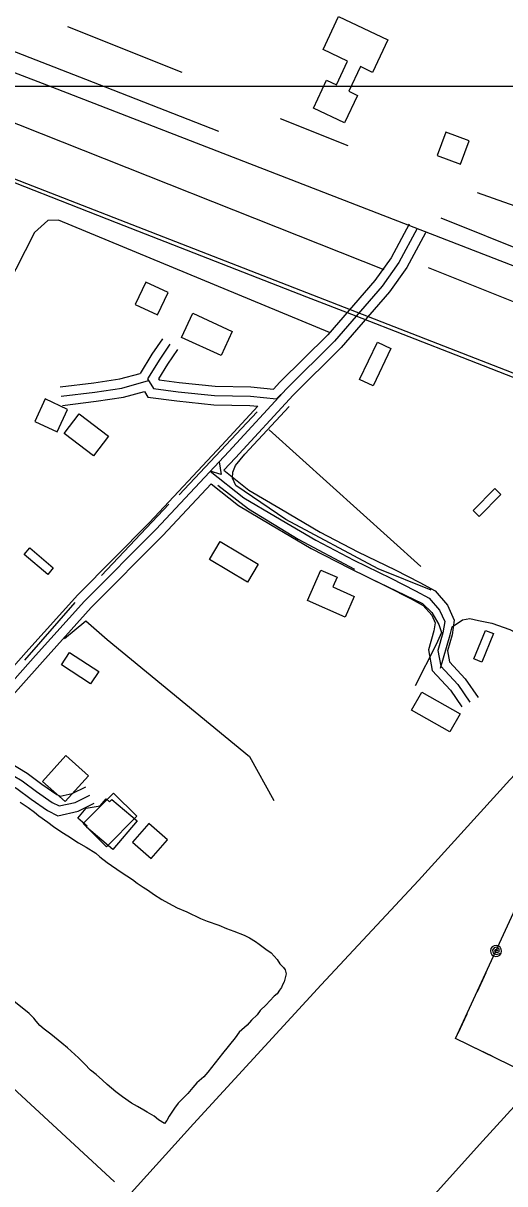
# Model space of a CAD drawing. Extents: x 3281947 to 3319794, y 715894 to 741249.
# Drawn here: x 3288338 to 3289117, y 725556 to 727435 of the extents above; entities that cross this region are included whole.
import ezdxf

# ---------------------------------------------------------------- set-up
doc = ezdxf.new("R2010")
doc.units = 0
for name, color, linetype in [('V-BLDG-OTLN', 7, 'Continuous'), ('V-GRID-MAJR', 7, 'Continuous'), ('V-RAIL-TRAK', 7, 'Continuous'), ('V-ROAD-CNTR', 7, 'Continuous'), ('V-SITE-VEGE', 7, 'Continuous'), ('V-TOPO-SHOR', 7, 'Continuous'), ('V-UTIL-LINE', 7, 'Continuous')]:
    doc.layers.add(name, color=color, linetype=linetype)

msp = doc.modelspace()

# ---------------------------------------------------------------- linework, layer by layer
at = {"layer": 'V-BLDG-OTLN'}
for points in [[(3288928.222, 727408.18), (3288903.448, 727355.403), (3288883.623, 727364.712), (3288864.843, 727324.71), (3288878.7120000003, 727318.199), (3288857.8000000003, 727273.649), (3288807.616, 727297.207), (3288828.909, 727342.5650000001), (3288844.801, 727335.106), (3288862.864, 727373.581), (3288823.113, 727392.243), (3288848.225, 727445.737)], [(3289008.1409464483, 727220.8855312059), (3289045.592871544, 727206.835559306), (3289059.641843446, 727244.287484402), (3289022.1909183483, 727258.3364563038)], [(3288535.947890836, 727015.7249415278), (3288519.0309246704, 726979.4780140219), (3288555.2778521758, 726962.5610478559), (3288572.194818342, 726998.806975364)], [(3288658.124646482, 726896.7491794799), (3288594.2107743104, 726926.2981203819), (3288612.2547382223, 726965.3260423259), (3288676.168610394, 726935.7771014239)], [(3288882.22019829, 726858.07925682), (3288911.2931401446, 726918.5321359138), (3288933.1340964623, 726908.0281569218), (3288904.0601546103, 726847.575277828)], [(3288373.372215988, 726826.5453198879), (3288356.4552498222, 726790.2983923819), (3288392.702177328, 726773.3814262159), (3288409.6191434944, 726809.627353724)], [(3288451.6830593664, 726734.5225039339), (3288403.905154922, 726770.3884322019), (3288427.98610676, 726802.467368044), (3288475.764011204, 726766.601439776)], [(3289066.1718303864, 726645.803681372), (3289101.1267604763, 726681.55460987), (3289111.1367404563, 726671.7666294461), (3289076.181810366, 726636.015700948)], [(3288700.7877225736, 726530.1626319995), (3288639.526480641, 726566.6739693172), (3288656.713701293, 726595.5113843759), (3288717.9749224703, 726558.9990472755)], [(3288348.247266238, 726585.2528024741), (3288386.355190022, 726552.8838672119), (3288377.29120815, 726542.2138885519), (3288339.183284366, 726574.5828238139)], [(3288858.7952451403, 726473.458026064), (3288798.06036661, 726500.3399722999), (3288819.802323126, 726549.4608740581), (3288845.902270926, 726537.908897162), (3288838.934284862, 726522.165928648), (3288873.5692155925, 726506.835959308)], [(3289067.5468276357, 726405.5791618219), (3289086.3857899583, 726451.8950691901), (3289099.353764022, 726446.6200797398), (3289080.5148017, 726400.3051723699)], [(3288446.77606918, 726365.362242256), (3288399.7181632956, 726396.0791808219), (3288412.782137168, 726416.092140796), (3288459.8390430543, 726385.3742022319)], [(3289028.3659059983, 726287.561397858), (3288966.3600300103, 726322.793327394), (3288982.94499684, 726351.9812690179), (3289044.9508728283, 726316.748339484)], [(3288443.190076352, 726216.5955397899), (3288405.6641514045, 726174.628623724), (3288369.063224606, 726207.3565582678), (3288406.5891495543, 726249.323474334)], [(3288521.936, 726143.712), (3288482.752, 726097.1510000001), (3288439.957, 726133.161), (3288441.46, 726134.951), (3288425.897, 726148.0480000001), (3288439.414, 726164.106), (3288462.1550000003, 726167.6), (3288471.86, 726179.135), (3288477.582, 726174.3200000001), (3288480.892, 726178.25)], [(3288521.452919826, 726151.0346709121), (3288472.539017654, 726101.5067699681), (3288434.67109339, 726138.9056951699), (3288483.584995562, 726188.4335961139)], [(3288540.979880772, 726138.962695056), (3288514.7279332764, 726108.7827554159), (3288544.9068729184, 726082.53080792), (3288571.1598204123, 726112.709747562)]]:
    msp.add_lwpolyline(points, close=True, dxfattribs=at)
at = {"layer": 'V-GRID-MAJR'}
msp.add_spline([(3286082.416, 727332.685), (3291331.5, 727333.83), (3296580.583, 727335.738), (3301829.665, 727338.411), (3307078.748, 727341.846), (3312327.829, 727346.045), (3317576.91, 727351.008), (3317576.911, 727351.008)], degree=3, dxfattribs=at)
at = {"layer": 'V-RAIL-TRAK'}
for points in [[(3288248.473, 727206.022), (3288487.935, 727112.441), (3288796.575, 726991.9), (3288876, 726961.376)], [(3288876, 726961.376), (3289047.784, 726894.083), (3289307.438, 726792.785), (3289389.6550000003, 726760.705), (3289582.196, 726685.6190000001), (3289660.9930000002, 726654.506), (3289900.293, 726561.656)]]:
    msp.add_lwpolyline(points, dxfattribs=at)
at = {"layer": 'V-ROAD-CNTR'}
for points in [[(3287937.280088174, 727504.7379635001), (3287942.880076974, 727501.6509696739), (3288375.3372120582, 727335.1703026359), (3289142.8536770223, 727037.7008975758), (3290162.694637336, 726638.025696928), (3290851.423259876, 726367.959237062), (3291373.20521631, 726163.11564675), (3292433.980094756, 725750.127472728), (3293604.799753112, 725293.276386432), (3294762.0784385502, 724839.947293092)], [(3287528.848905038, 727489.441994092), (3288159.679643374, 727246.6694796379), (3289159.5746435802, 726857.572257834), (3289743.675475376, 726626.6967195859), (3290210.074542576, 726446.3600802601), (3290854.7472532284, 726194.342584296), (3291198.342566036, 726062.1018487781), (3292329.895302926, 725616.5437398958), (3292874.08721454, 725407.39715819), (3293983.9219948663, 724974.0890248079), (3294772.112418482, 724664.68364362), (3295711.628539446, 724297.9973769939), (3296794.928372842, 723876.6872196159), (3297613.478735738, 723554.1278647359), (3297991.758979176, 723406.099160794), (3298815.3933319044, 723086.55679988), (3299719.312524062, 722731.3825102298), (3300678.0866065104, 722358.1202567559)], [(3288975.698011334, 727102.4857680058), (3288946.008070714, 727047.2738784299), (3288918.943124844, 727009.166954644), (3288841.622279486, 726920.2291325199), (3288764.0804345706, 726843.1192867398), (3288670.352622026, 726741.3084903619), (3288552.8218570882, 726615.958741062), (3288436.889088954, 726499.0409748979), (3288357.8142471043, 726411.203150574), (3288286.6513894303, 726331.9763090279), (3288243.8734749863, 726280.7854114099), (3288248.5184656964, 726262.879447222), (3288268.653425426, 726241.6224897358), (3288307.0243486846, 726225.4795220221), (3288335.7762911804, 726208.258556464), (3288359.13624446, 726190.77059144), (3288384.3391940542, 726173.104626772), (3288395.7551712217, 726167.569637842), (3288421.785119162, 726173.3636262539), (3288445.687071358, 726185.3016023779)], [(3288962.487037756, 727109.589753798), (3288933.2390962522, 727055.1988625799), (3288907.14014845, 727018.4529360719), (3288830.6593014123, 726930.481112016), (3288753.268456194, 726853.522265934), (3288743.152476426, 726842.53428791)], [(3288988.908984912, 727095.3817822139), (3288958.777045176, 727039.3488942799), (3288930.7461012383, 726999.8809732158), (3288852.58525756, 726909.9771530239), (3288774.8924129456, 726832.7163075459), (3288681.3416000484, 726731.098510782), (3288662.694637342, 726711.2105505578)], [(3288562.9528368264, 726923.7711254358), (3288546.1028705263, 726899.1171747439), (3288526.911908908, 726868.0682368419)], [(3288575.336812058, 726915.3071423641), (3288558.6808453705, 726890.9371911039), (3288539.019884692, 726859.1292547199), (3288548.5388656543, 726843.545285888), (3288588.3227860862, 726838.3562962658), (3288647.3226680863, 726832.1053087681), (3288705.4815517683, 726831.2303105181), (3288747.8584670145, 726826.988319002), (3288754.947452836, 726834.037304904)], [(3288587.72078729, 726906.843159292), (3288571.2588202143, 726882.757207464), (3288556.624849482, 726859.0822548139), (3288557.597847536, 726857.4912579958), (3288590.082782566, 726853.2532664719), (3288648.227666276, 726847.0932787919), (3288706.342550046, 726846.21928054), (3288743.152476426, 726842.53428791)], [(3288397.534167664, 726846.043280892), (3288451.7880591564, 726852.502267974), (3288494.0169746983, 726858.961255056), (3288526.911908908, 726868.0682368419)], [(3288399.3071641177, 726831.1483106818), (3288453.8090551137, 726837.637297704), (3288497.162968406, 726844.268284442), (3288540.729881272, 726856.330260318)], [(3288401.080160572, 726816.253340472), (3288455.8300510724, 726822.7723274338), (3288500.3089621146, 726829.575313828), (3288533.8268950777, 726838.8552952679)], [(3288533.8268950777, 726838.8552952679), (3288539.479883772, 726829.5993137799), (3288586.562789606, 726823.4593260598), (3288646.417669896, 726817.117338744), (3288704.6205534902, 726816.2413404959), (3288717.737527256, 726814.928343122)], [(3288742.304478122, 726842.61928774), (3288742.304478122, 726842.61928774)], [(3288717.738527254, 726814.928343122), (3288659.363644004, 726751.5184699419), (3288542.022878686, 726626.3717202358), (3288425.9831107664, 726509.345954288), (3288346.660269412, 726421.2331305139), (3288275.313412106, 726341.8002893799), (3288228.9025049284, 726286.262400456)], [(3288654.956652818, 726724.8885232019), (3288658.4206458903, 726704.320564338), (3288640.621681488, 726709.5995537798), (3288694.6475734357, 726666.632639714), (3288745.949470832, 726636.1507006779), (3288811.376339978, 726597.7987773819), (3288872.832217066, 726565.767841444), (3288933.1790963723, 726536.3469002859), (3288972.9350168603, 726515.9929409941), (3288994.982972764, 726504.210964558), (3289011.9729387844, 726484.473004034), (3289020.182922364, 726466.4390401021), (3289017.381927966, 726447.748077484), (3289009.223944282, 726419.483134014), (3289013.8539350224, 726393.99518499), (3289041.4688797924, 726364.219244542), (3289061.1198404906, 726335.7113015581)], [(3288662.6936373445, 726711.2105505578), (3288703.1865563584, 726679.007614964), (3288753.5734555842, 726649.0686748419), (3288818.64032545, 726610.9277511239), (3288879.586203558, 726579.162814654), (3288939.8840829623, 726549.7658734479), (3288979.888002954, 726529.2849144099), (3289004.523953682, 726516.1199407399), (3289024.7379132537, 726492.6359877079), (3289035.6758913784, 726468.61003576), (3289032.068898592, 726444.5430838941), (3289024.6109135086, 726418.7031355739), (3289027.8299070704, 726400.984171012), (3289053.2038563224, 726373.6242257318), (3289074.163814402, 726343.217286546)], [(3288642.1076785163, 726689.253594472), (3288563.6208354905, 726605.545761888), (3288447.795067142, 726488.7359955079), (3288368.9682247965, 726401.1731706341), (3288297.989366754, 726322.152328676), (3288260.329442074, 726277.0854188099), (3288262.0674385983, 726270.388432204), (3288277.375407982, 726254.2264645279), (3288313.820335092, 726238.8934951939), (3288344.147274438, 726220.729531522), (3288367.9382268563, 726202.918567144), (3288391.965178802, 726186.077600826), (3288397.597167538, 726183.346606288), (3288416.7291292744, 726187.60559777), (3288438.9850847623, 726198.7205755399)], [(3288642.10567852, 726689.253594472), (3288686.1085905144, 726654.2576644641), (3288738.3254860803, 726623.2327265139), (3288804.1123545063, 726584.6698036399), (3288866.0782305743, 726552.372868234), (3288926.4741097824, 726522.9279271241), (3288965.982030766, 726502.700967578), (3288985.441991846, 726492.301988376), (3288999.207964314, 726476.31002036), (3289004.68995335, 726464.2680444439), (3289002.69495734, 726450.953071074), (3288993.836975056, 726420.2631324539), (3288999.8779629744, 726387.0061989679), (3289029.7339032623, 726354.814263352), (3289048.075866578, 726328.2053165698)], [(3288236.855489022, 726253.38046622), (3288259.9314428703, 726229.0185149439), (3288300.228362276, 726212.0655488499), (3288327.4053079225, 726195.7875814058), (3288350.334262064, 726178.622615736), (3288376.713209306, 726160.1316527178), (3288393.913174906, 726151.7926693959), (3288426.84110905, 726159.121654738), (3288452.389057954, 726171.882629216)]]:
    msp.add_lwpolyline(points, dxfattribs=at)
at = {"layer": 'V-SITE-VEGE'}
for points in [[(3288332.8540000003, 726173.906), (3288339.0840000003, 726169.212), (3288345.742, 726164.932)], [(3288345.742, 726164.932), (3288355.71, 726157.252), (3288363.1890000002, 726151.702), (3288377.318, 726141.451), (3288386.872, 726134.197), (3288400.18, 726125.2170000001), (3288409.751, 726119.22), (3288427.22, 726107.67), (3288439.715, 726100.797), (3288455.108, 726090.9500000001), (3288461.741, 726084.992), (3288473.372, 726076.032), (3288496.24, 726060.218), (3288514.541, 726048.233), (3288522.02, 726042.685), (3288532.004, 726036.264), (3288540.321, 726030.704), (3288548.634, 726024.724), (3288561.946, 726016.1630000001), (3288572.773, 726010.15), (3288586.941, 726002.837), (3288602.373, 725995.925), (3288624.471, 725985.572), (3288635.735, 725980.812), (3288654.528, 725974.277), (3288667.045, 725969.084), (3288678.735, 725964.738), (3288695.428, 725958.229), (3288704.181, 725953.92), (3288713.752, 725947.926), (3288719.99, 725943.649), (3288730.791, 725935.5430000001), (3288739.1040000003, 725929.561), (3288749.032, 725918.944), (3288753.1410000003, 725912.182), (3288758.93, 725905.8150000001), (3288761.818, 725902.001), (3288763.414, 725895.689), (3288760.311, 725882.726), (3288757.728, 725877.724), (3288755.998, 725873.5530000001), (3288752.588, 725869.4010000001), (3288748.738, 725863.579), (3288744.0700000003, 725859.446)], [(3288744.0700000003, 725859.446), (3288736.843, 725851.987), (3288730.883, 725845.354), (3288721.538, 725836.2440000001), (3288716.418, 725829.6), (3288707.073, 725820.493), (3288700.259, 725812.61), (3288687.5270000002, 725801.029), (3288680.703, 725792.308), (3288660.239, 725766.985), (3288636.771, 725736.246), (3288629.97, 725729.203), (3288618.935, 725719.279), (3288612.546, 725711.812), (3288604.448, 725701.848), (3288588.7290000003, 725686.531), (3288582.749, 725678.218), (3288574.1950000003, 725665.326), (3288570.326, 725658.2440000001), (3288566.486, 725653.259), (3288556.498, 725659.262), (3288549.443, 725665.226), (3288538.6210000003, 725671.659), (3288533.21, 725675.083), (3288522.802, 725681.09), (3288513.222, 725686.2490000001), (3288498.673, 725696.503), (3288487.869, 725704.613), (3288473.343, 725716.545), (3288466.3000000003, 725723.348), (3288455.935, 725732.71), (3288446.799, 725739.959), (3288436.858, 725749.735), (3288426.921, 725759.932), (3288409.509, 725775.677), (3288399.9590000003, 725783.35), (3288388.341, 725793.15), (3288382.529, 725797.838), (3288371.3140000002, 725806.372), (3288364.6720000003, 725811.912), (3288358.475, 725819.121), (3288354.7600000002, 725823.784), (3288347.307, 725831.431), (3288272.573, 725891.122)]]:
    msp.add_lwpolyline(points, dxfattribs=at)
at = {"layer": 'V-TOPO-SHOR'}
for p, q in [((3288595.002, 727355), (3288410.017, 727429.074)), ((3288144.6896488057, 727344.3888686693), (3288921.3927491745, 727036.2966369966)), ((3288753.6467918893, 727280.5795348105), (3288863.34003693, 727236.9068726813)), ((3289072.591781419, 727160.6288605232), (3289196.785113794, 727117.0812890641)), ((3289220.855789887, 727036.423560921), (3289014.5440207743, 727119.5632125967)), ((3288590.3444842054, 726671.2134290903), (3288716.392642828, 726805.9799519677)), ((3288736.0519709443, 726776.502971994), (3288981.599830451, 726555.4634021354)), ((3288464.2591272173, 726540.7588149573), (3288573.227043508, 726655.9729550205)), ((3288340.385522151, 726403.8549368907), (3288421.512023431, 726497.2677438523))]:
    msp.add_line(p, q, dxfattribs=at)
for points in [[(3288654.6638964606, 727259.4808494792), (3288470.794082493, 727331.6404895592), (3288214.0602040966, 727431.1055790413)], [(3288833.8727815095, 726934.2042149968), (3288394.614514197, 727115.8406568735), (3288377.366879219, 727115.6918634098), (3288355.974728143, 727096.1022822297), (3288097.3005035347, 726589.3398587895)], [(3288993.3228202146, 727039.4737866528), (3289255.2481387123, 726934.6478507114), (3289391.7588875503, 726885.6291685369), (3289460.0575625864, 726856.1005664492), (3289704.0500185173, 726761.1591947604)], [(3288998.1042735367, 726516.7957173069), (3288912.637189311, 726551.634296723), (3288763.1788682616, 726631.1992420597), (3288681.8470005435, 726686.5565863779), (3288676.354819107, 726698.3678374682), (3288677.3490999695, 726708.0789317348), (3288681.568012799, 726718.8959019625), (3288696.50160035, 726737.3517084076), (3288768.065800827, 726814.5111612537)], [(3288652.7369667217, 726686.8444860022), (3288702.658702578, 726648.4650885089), (3288782.8567955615, 726599.5663077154), (3288873.834660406, 726550.7605228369)], [(3289509.611, 726631.12), (3289279.3850000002, 726373.457), (3289125.594, 726209.937), (3288977.477, 726047.035), (3288820.153, 725877.751), (3288613.58, 725652.829), (3288406.539, 725423.904), (3288123.938, 725114.9280000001), (3288096.218, 725088.462), (3288089.673, 725084.814), (3288087.739, 725084.976), (3288084.549, 725084.188), (3288082.47, 725083.801), (3288078.87, 725083.432), (3288076.2460000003, 725083.604), (3288072.789, 725083.649), (3288069.203, 725084.386), (3288065.904, 725085.812), (3288064.531, 725086.658), (3288058.6520000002, 725091.712), (3287932.024, 725211.567), (3287749.651, 725383.1630000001), (3287605.255, 725518.734), (3287573.722, 725550.39)], [(3288899.8363071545, 726535.8920324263), (3288984.2719121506, 726495.654267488), (3288999.493787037, 726480.6927811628), (3289010.4409515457, 726461.382187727), (3289014.864455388, 726448.4836598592), (3289006.4080305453, 726429.0056737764), (3288972.4893352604, 726361.8735013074)], [(3288641.117, 725135.9940000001), (3288915.576, 725440.745), (3289081.816, 725625.198), (3289228.863, 725785.96), (3289348.881, 725923.925), (3289566.58, 726158.919), (3289687.356, 726293.685), (3289800.586, 726420.835), (3289883.803, 726510.2000000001), (3289899.464, 726528.353)], [(3288404.766566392, 726438.9081823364), (3288439.0200469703, 726467.2331761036), (3288473.7757054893, 726437.347401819), (3288703.9621962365, 726247.4389760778), (3288743.3831479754, 726176.6272670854)], [(3289013.2060291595, 726390.7932812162), (3289028.9107073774, 726444.8316343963), (3289032.0330438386, 726457.7952594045), (3289049.187682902, 726468.7238247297), (3289061.026832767, 726470.9820746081), (3289075.068434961, 726467.869037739), (3289096.6651770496, 726463.7431208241), (3289125.8635569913, 726453.2144379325), (3289169.1872354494, 726429.8709234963), (3289216.767025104, 726413.0324705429), (3289277.3011401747, 726394.1496583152), (3289215.3271392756, 726330.0096280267), (3289133.03818906, 726371.3439693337)], [(3288007.506788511, 726001.0239282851), (3288342.220643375, 725691.2748184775), (3288485.6667812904, 725558.83319347)]]:
    msp.add_lwpolyline(points, dxfattribs=at)
at = {"layer": 'V-UTIL-LINE'}
for points in [[(3287080.213, 721275.649), (3287125.395, 721749.377), (3287157.318, 722231.206), (3287186.612, 722748.92), (3287600.599, 723188.18), (3288020.968, 723645.429), (3288439.9220000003, 724099.881), (3288853.313, 724564.169), (3289274.833, 725005.137), (3289696.017, 725470.107), (3289037.789, 725791.2270000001), (3289284.009, 726324.085), (3290062.4590000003, 727162.366), (3290458.612, 727598.4770000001), (3290857.5, 728027.313), (3291251.91, 728452), (3291653.61, 728887.005), (3292064.511, 729313.54), (3291931.5870000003, 729942.826)], [(3289103.211, 725932.81), (3289106.045, 725933.3030000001), (3289104.403, 725934.952), (3289101.711, 725934.4130000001), (3289100.784, 725931.635), (3289103.798, 725930.0650000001), (3289108.236, 725931.576), (3289108.249, 725935.843), (3289104.536, 725938.984), (3289100.165, 725937.62), (3289097.454, 725934.0650000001), (3289098.683, 725929.4), (3289103.537, 725926.802), (3289111.381, 725929.035), (3289112.204, 725932.448), (3289111.657, 725935.917), (3289109.825, 725938.9130000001), (3289106.986, 725940.98), (3289103.572, 725941.8030000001), (3289100.103, 725941.256), (3289097.107, 725939.424), (3289095.041, 725936.585), (3289094.218, 725933.171), (3289094.764, 725929.702), (3289096.597, 725926.706), (3289099.436, 725924.64), (3289102.849, 725923.817), (3289106.318, 725924.363), (3289109.3140000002, 725926.196), (3289111.381, 725929.035)], [(3289086.855, 725897.414), (3289072.593, 725866.55)], [(3289055.815, 725830.2390000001), (3289041.554, 725799.375)], [(3289065.671, 725777.625), (3289096.2290000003, 725762.7170000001)]]:
    msp.add_lwpolyline(points, dxfattribs=at)

doc.saveas('drawing.dxf')
